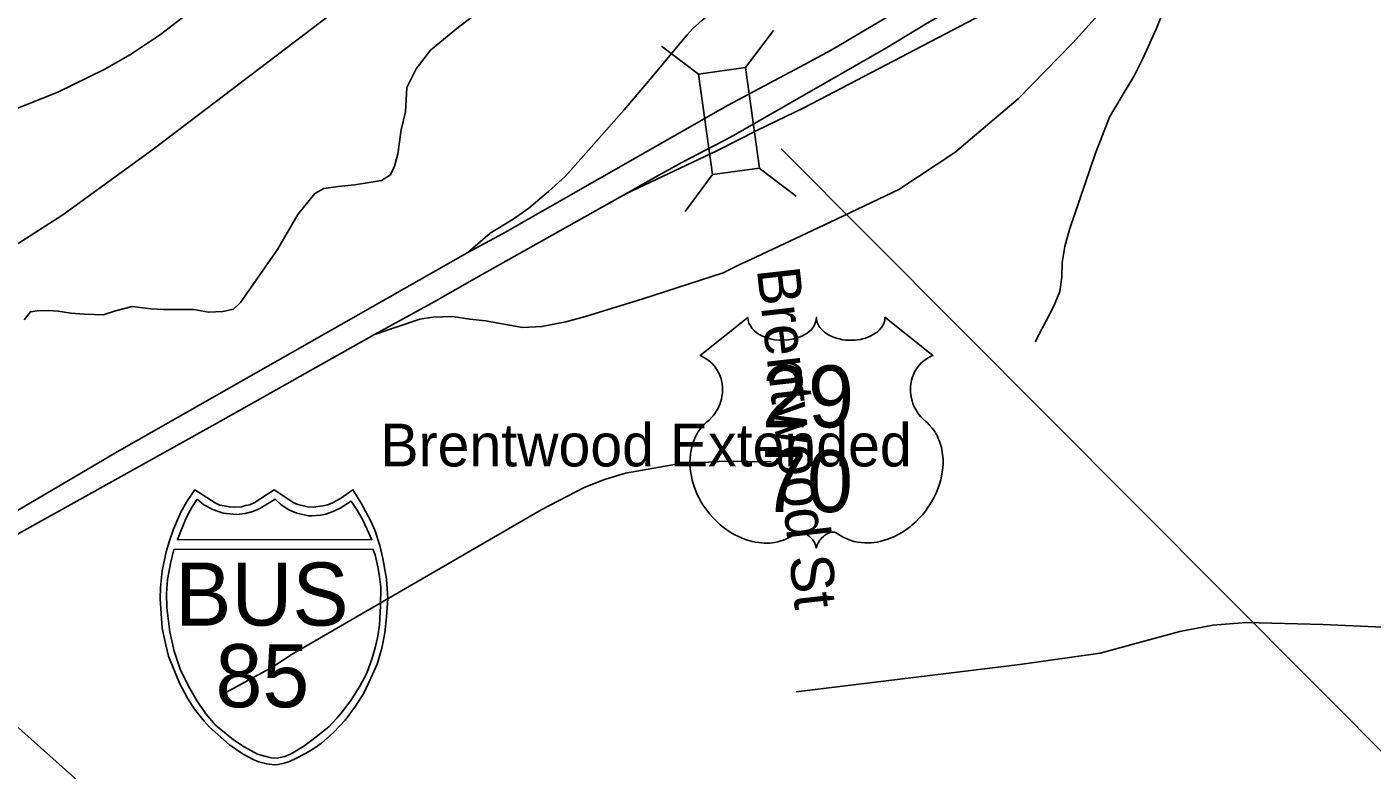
# Model space of a CAD drawing. Extents: x 1662474 to 1856135, y 779280 to 917889.
# Drawn here: x 1708688 to 1711674, y 797474 to 799124 of the extents above; entities that cross this region are included whole.
import ezdxf

# ---------------------------------------------------------------- set-up
doc = ezdxf.new("R2010")
doc.units = 0
for name, color, linetype in [('Exist Hydrographic Creek Single Shore', 7, 'Continuous'), ('Exist Hydrographic Misc Water Feature', 7, 'Continuous'), ('Exist Road Non-System Structure Non-Sys NCDOT Attributed CELL', 7, 'Continuous'), ('Exist Road Non-System Structure Non-Sys NCDOT Number Label', 7, 'Continuous'), ('Exist Road Non-System Type 51', 7, 'Continuous'), ('Exist Road Non-System Type 51 Label', 7, 'Continuous'), ('Exist Road Primary Interstate Divided Center Attributed', 7, 'Continuous'), ('Exist Road Primary Interstate Ramp 1 Lane Attributed', 7, 'Continuous'), ('Exist Road Primary Interstate Shield CELL', 7, 'Continuous'), ('Exist Road Primary Interstate Shield Number Label', 7, 'Continuous'), ('Exist Road Primary Interstate Structure Ovrhead Sign CELL', 7, 'Continuous'), ('Exist Road Primary US Shield CELL', 7, 'Continuous'), ('Exist Road Primary US Shield Number Label', 7, 'Continuous'), ('Exist Utilities Electrical Transmission Line', 7, 'Continuous')]:
    doc.layers.add(name, color=color, linetype=linetype)

msp = doc.modelspace()

# ---------------------------------------------------------------- linework, layer by layer
at = {"layer": 'Exist Hydrographic Creek Single Shore'}
msp.add_lwpolyline([(1708682, 798473.5), (1708695.6, 798491.3), (1708710.9, 798493.7), (1708736.5, 798494.5), (1708757.5, 798492.9), (1708785.6, 798488.2), (1708816.1, 798485.8), (1708857, 798484.2), (1708884.9, 798493.4), (1708921.9, 798502.9), (1708963.1, 798498.2), (1708991.1, 798496.3), (1709058.1, 798496.1), (1709090.9, 798490.3), (1709122.6, 798492.1), (1709146.8, 798497.4), (1709161.8, 798511.8), (1709244.4, 798629.4), (1709289.2, 798707.1), (1709326.9, 798754.1), (1709347, 798764.8), (1709379.1, 798769.6), (1709415.5, 798773.2), (1709475.1, 798782.4), (1709494.9, 798795.2), (1709504.2, 798814.9), (1709511.1, 798842.2), (1709518.8, 798895.2), (1709528.6, 798935.4), (1709531.5, 798988.9), (1709552.2, 799030.9), (1709583.8, 799071.9), (1709645.8, 799123.1), (1709676.1, 799145.9)], dxfattribs=at)
at = {"layer": 'Exist Hydrographic Misc Water Feature'}
msp.add_lwpolyline([(1711334.5, 799513.4), (1711318.1, 799479.5), (1711291.6, 799417.8), (1711275, 799361.9), (1711250.3, 799274.1), (1711225.5, 799196.3), (1711194.8, 799118.6), (1711166.1, 799054.9), (1711145.8, 799015), (1711117.3, 798967.2), (1711090.8, 798923.5), (1711060.1, 798843.8), (1711002.5, 798674.3), (1710992.1, 798636.4), (1710985.8, 798600.5), (1710985.5, 798568.4), (1710981.2, 798536.4), (1710966.9, 798502.5), (1710926.1, 798424.9)], dxfattribs=at)
at = {"layer": 'Exist Road Non-System Structure Non-Sys NCDOT Attributed CELL'}
for p, q in [((1710345.3, 799115.6), (1710283.2, 799033.5)), ((1710096.9, 799081.2), (1710178.9, 799019.1)), ((1710209.7, 798795.9), (1710149.5, 798714.1)), ((1710313.5, 798810.2), (1710395.6, 798748.1))]:
    msp.add_line(p, q, dxfattribs=at)
msp.add_lwpolyline([(1710283.2, 799033.5), (1710314, 798810.3), (1710209.7, 798795.9), (1710178.9, 799019.1)], close=True, dxfattribs=at)
at = {"layer": 'Exist Road Non-System Structure Non-Sys NCDOT Number Label'}
msp.add_line((1710361.9, 798852.7), (1713642, 795560.3), dxfattribs=at)
at = {"layer": 'Exist Road Non-System Type 51'}
for points in [[(1708190.6, 798779.2), (1708290.6, 798816.5), (1708532.9, 798893.7), (1708643.6, 798933.9), (1708756.2, 798979), (1708859.1, 799029.1), (1708917.9, 799062.7), (1708984.6, 799106.8), (1709042.1, 799151.4), (1709086.1, 799189.8)], [(1710339.9, 798158), (1710236.2, 798159.4), (1710130.2, 798153), (1710016.4, 798132.8), (1709970.4, 798118.9), (1709925, 798101.4), (1709830.8, 798052.2), (1709276.4, 797731), (1709234.1, 797703.4), (1709122.6, 797642.2)], [(1710395.4, 797648), (1710891.9, 797708.2), (1711070.4, 797733.4), (1711247.2, 797781.6), (1711320.8, 797795.8), (1711395.2, 797801.9), (1711564.4, 797796.9), (1712753, 797744.4), (1712818.4, 797725.2), (1712880, 797690.2), (1713136.8, 797457.8), (1713219.4, 797377.2)]]:
    msp.add_lwpolyline(points, dxfattribs=at)
at = {"layer": 'Exist Road Primary Interstate Divided Center Attributed'}
for points in [[(1710251, 798879.9), (1710596.4, 799077.3), (1710686, 799131.7), (1710777.2, 799182.9), (1710858.8, 799235.7), (1710940.3, 799290.9), (1711004.5, 799331.5), (1711120.2, 799414), (1711200.4, 799477.7), (1711421.6, 799661.7), (1711598.3, 799843.2), (1711863.3, 800113), (1711996, 800251.2)], [(1710867.1, 799312.1), (1710667.2, 799187.2), (1710473, 799072.3), (1710404.8, 799034.8), (1710243, 798948.9)], [(1710243, 798948.9), (1709743.5, 798664.4), (1709666.9, 798623)], [(1710017.4, 798753.3), (1710084.1, 798790.9), (1710141.6, 798822.4), (1710251, 798879.9)], [(1709459.6, 798440.9), (1709585.1, 798509.9), (1709697.1, 798573.2), (1710017.4, 798753.3)], [(1709666.9, 798623), (1708893.7, 798183.2), (1707990.9, 797652.9), (1707728.8, 797493.2), (1707480.8, 797335.9)], [(1707424.4, 797262.9), (1707641.7, 797402.4), (1708004.6, 797607.9), (1708668.6, 797998.6), (1709099, 798238.3), (1709459.6, 798440.9)]]:
    msp.add_lwpolyline(points, dxfattribs=at)
at = {"layer": 'Exist Road Primary Interstate Ramp 1 Lane Attributed'}
for points in [[(1710017.4, 798753.3), (1710219.4, 798848.7), (1710309.7, 798894.8), (1710414.1, 798944.8), (1710956.1, 799229.1), (1711199.7, 799339.5), (1711404.3, 799446.6), (1711512.9, 799504.8)], [(1710293.3, 798606.6), (1710471.3, 798690.1), (1710623.4, 798763), (1710748.1, 798845.1), (1710888, 798963.7), (1711009.7, 799088.3), (1711094.9, 799182.6), (1711170.9, 799255.5), (1711216.9, 799298.9), (1711253.9, 799331.9), (1711292.9, 799357.9), (1711337.9, 799392.9), (1711387.9, 799423.9), (1711512.9, 799504.8)], [(1710235.6, 799175.8), (1710187, 799138.6), (1710165.7, 799119.7), (1710153.7, 799105.9), (1710141.3, 799091.6), (1710079.7, 799017.6), (1710014, 798939.5), (1709946.2, 798863.4), (1709882.5, 798791.5), (1709845.6, 798758.6), (1709802.4, 798721.6), (1709767.5, 798697), (1709716.2, 798666.2), (1709666.9, 798623)], [(1709459.6, 798440.9), (1709560.1, 798475), (1709588.8, 798479.1), (1709633.5, 798480.8), (1709671, 798475), (1709705.9, 798470.9), (1709788.1, 798456.5), (1709831.2, 798458.6), (1709884.6, 798468.9), (1709927.7, 798481.2), (1710055.1, 798520.2), (1710233.8, 798577.8), (1710274.8, 798598.3), (1710293.3, 798606.6)]]:
    msp.add_lwpolyline(points, dxfattribs=at)
at = {"layer": 'Exist Road Primary Interstate Shield CELL'}
for points in [[(1709236.5, 797485.7), (1709246, 797486.6), (1709258.8, 797489.1), (1709271.1, 797493.1), (1709285.2, 797499.4), (1709306.1, 797510.9), (1709322.8, 797520.7), (1709342.2, 797533.7), (1709368.3, 797557.4), (1709394.3, 797584.9), (1709417.3, 797615.9), (1709435.6, 797644.9), (1709451.7, 797678.1), (1709465.1, 797709), (1709475.8, 797744.3), (1709482.8, 797778.5), (1709486.4, 797814.2), (1709488.8, 797853.8), (1709486.1, 797898.3), (1709478.3, 797943.9), (1709471.1, 797972.3), (1709460, 798006.2), (1709451, 798027.9), (1709430.2, 798066.3), (1709411.5, 798095.9), (1709384.2, 798076.7), (1709366.5, 798067.3), (1709355.6, 798062.4), (1709344.5, 798060.3), (1709324, 798057.8), (1709311.1, 798058.3), (1709299.1, 798061), (1709289, 798063.2), (1709280.8, 798067.3), (1709236.5, 798095.9), (1709192.3, 798067.3), (1709183, 798063), (1709173.5, 798061), (1709164.3, 798058.5), (1709149.2, 798057.8), (1709137.6, 798058.1), (1709125.8, 798060.3), (1709116.4, 798062.2), (1709105.9, 798067.3), (1709060.7, 798095.9), (1709043, 798070.2), (1709028.5, 798044.8), (1709013.2, 798008.9), (1709003.6, 797981), (1708996.8, 797958.2), (1708988.5, 797916.2), (1708984.2, 797879.6), (1708983.4, 797853.8), (1708988.2, 797789.3), (1708995.2, 797754.9), (1709002.4, 797727.1), (1709026.3, 797667.1), (1709044.2, 797633.5), (1709059.6, 797609.3), (1709081.2, 797582.2), (1709092.9, 797569.2), (1709137.7, 797530), (1709167.7, 797509.6), (1709191.6, 797496.7), (1709202.8, 797492.4), (1709220.4, 797487.5)], [(1709066.1, 798075.2), (1709055.1, 798058.2), (1709042.4, 798035.4), (1709032.3, 798011.7), (1709021.9, 797985.6), (1709453.5, 797985.4), (1709443.5, 798007.8), (1709432.7, 798030.4), (1709421.4, 798050.9), (1709407.7, 798070.8), (1709383.5, 798055.6), (1709365.9, 798047.3), (1709351.7, 798042.4), (1709339.7, 798039.7), (1709321.1, 798038.2), (1709312.8, 798038.7), (1709286.9, 798044.6), (1709269.3, 798051.7), (1709252.6, 798062.9), (1709239.1, 798075.6), (1709204.9, 798054.9), (1709189.8, 798048.2), (1709172.3, 798043.8), (1709153.2, 798041.4), (1709123.8, 798044.6), (1709100.7, 798052.5), (1709080.8, 798062.9)], [(1709456.1, 797964.1), (1709460.7, 797951.9), (1709467, 797924.9), (1709470.4, 797904), (1709473.8, 797880.1), (1709472.6, 797838.9), (1709470.6, 797796.3), (1709466.7, 797771.1), (1709461.5, 797748.2), (1709454.3, 797722.7), (1709442.8, 797688.9), (1709426.9, 797660.3), (1709407, 797628.4), (1709385.5, 797600.6), (1709376.2, 797589), (1709358.5, 797570.3), (1709326.3, 797544.5), (1709302.7, 797526.9), (1709274.6, 797510.2), (1709260.3, 797503.9), (1709243.6, 797500.4), (1709229.9, 797501.4), (1709213.3, 797505.8), (1709199.8, 797509.4), (1709170.4, 797525.4), (1709146.5, 797541.3), (1709106.8, 797573.9), (1709085.3, 797599), (1709065.2, 797628.4), (1709047.4, 797658.5), (1709028.3, 797698.2), (1709014.8, 797738.1), (1709005.1, 797781.2), (1708998.5, 797833.8), (1708997.7, 797865.9), (1708999.7, 797896.7), (1709002.6, 797912.9), (1709006.5, 797932.9), (1709014.4, 797963.9)]]:
    msp.add_lwpolyline(points, close=True, dxfattribs=at)
at = {"layer": 'Exist Road Primary Interstate Structure Ovrhead Sign CELL'}
msp.add_line((1708422.8, 797786.9), (1710781.5, 795688.7), dxfattribs=at)
at = {"layer": 'Exist Road Primary US Shield CELL'}
msp.add_lwpolyline([(1710288.5, 798478.7), (1710288.8, 798474.3), (1710289.9, 798469.1), (1710290.7, 798466.4), (1710293.1, 798461.3), (1710297.1, 798455.2), (1710302.8, 798449.2), (1710309.1, 798444), (1710313.4, 798441.2), (1710320.6, 798437.4), (1710328.8, 798433.9), (1710338, 798431.3), (1710347.4, 798429.4), (1710357.6, 798428.2), (1710367.7, 798428.1), (1710378.6, 798428.9), (1710390.7, 798431.2), (1710396.2, 798432.6), (1710402.5, 798434.8), (1710408.2, 798437.2), (1710414.6, 798440.6), (1710419.7, 798443.8), (1710423.6, 798446.7), (1710429.3, 798452.1), (1710433.8, 798457.7), (1710435.7, 798460.8), (1710437.3, 798463.9), (1710439.5, 798470.3), (1710440.2, 798473.1), (1710440.6, 798479), (1710441, 798474), (1710441.5, 798471), (1710442.3, 798467.9), (1710443.5, 798464.7), (1710445.8, 798460.2), (1710448.3, 798456.4), (1710453, 798450.9), (1710456, 798448.1), (1710458.7, 798445.9), (1710465.9, 798440.9), (1710474.4, 798436.7), (1710478.5, 798434.8), (1710482.8, 798433.3), (1710488.2, 798431.7), (1710493.8, 798430.4), (1710499.3, 798429.4), (1710504.9, 798428.6), (1710510.7, 798428.2), (1710515.4, 798428.1), (1710521.2, 798428.1), (1710526.5, 798428.4), (1710532, 798429.1), (1710538, 798430.1), (1710542.8, 798431.1), (1710549.2, 798432.8), (1710555, 798434.9), (1710560.1, 798437.1), (1710566.7, 798440.6), (1710572, 798443.9), (1710575.9, 798447), (1710580.6, 798451.3), (1710585, 798456.4), (1710587.5, 798460.1), (1710589.4, 798463.9), (1710591, 798467.9), (1710592.1, 798472.2), (1710592.6, 798475.9), (1710592.7, 798479.1), (1710699, 798394.4), (1710696.5, 798393.5), (1710690.7, 798390.6), (1710686.1, 798387.9), (1710678.8, 798382.8), (1710675.7, 798380), (1710672.5, 798377), (1710669.6, 798373.9), (1710667.1, 798370.9), (1710664, 798366.6), (1710661.2, 798362.4), (1710658.5, 798357.7), (1710656.6, 798353.6), (1710653.3, 798345), (1710651.7, 798339.6), (1710650.7, 798335.1), (1710649.5, 798325.6), (1710649.2, 798321), (1710649.2, 798316.6), (1710649.4, 798311.9), (1710649.9, 798307.4), (1710650.7, 798302.6), (1710651.4, 798298.5), (1710652.7, 798293.4), (1710654.6, 798287.5), (1710656.9, 798281.8), (1710661.8, 798272.6), (1710668.1, 798263.1), (1710672.5, 798257.9), (1710676.9, 798253.4), (1710683.5, 798247.8), (1710687, 798244.7), (1710691.1, 798240.6), (1710697.7, 798232.9), (1710700.4, 798229.2), (1710703.2, 798225.2), (1710705.7, 798220.9), (1710708.2, 798216.4), (1710710.2, 798212.5), (1710713.9, 798203.4), (1710716.7, 798194.5), (1710717.9, 798189.9), (1710719.9, 798179.4), (1710720.7, 798174.3), (1710721.5, 798164.1), (1710721.5, 798151.8), (1710720.6, 798140.1), (1710718.4, 798126.5), (1710716.5, 798118.3), (1710713.7, 798108.8), (1710711.1, 798100.6), (1710706.2, 798088.5), (1710701.9, 798079.7), (1710696.3, 798069.4), (1710692.5, 798063.2), (1710688, 798056.5), (1710682.4, 798048.9), (1710675.9, 798040.7), (1710668.1, 798032.1), (1710661.7, 798025.8), (1710653.4, 798018.4), (1710648.4, 798014.2), (1710641.3, 798008.8), (1710631.5, 798002.3), (1710621.8, 797996.7), (1710613.6, 797992.5), (1710606.3, 797989.3), (1710596.9, 797985.8), (1710581.2, 797981.4), (1710575.5, 797980.2), (1710568.7, 797979.2), (1710562.4, 797978.6), (1710556.2, 797978.2), (1710547.9, 797978.2), (1710539.7, 797978.9), (1710531.9, 797980), (1710523.8, 797981.7), (1710515.3, 797984.2), (1710507.7, 797987.2), (1710499.9, 797991), (1710486.7, 797999.3), (1710482.9, 798001.3), (1710480.8, 798001.9), (1710475.7, 798002.2), (1710470.9, 798001.1), (1710466, 797999.2), (1710463.1, 797997.6), (1710459.2, 797995.1), (1710456.2, 797992.7), (1710452.5, 797989.2), (1710450, 797986.3), (1710448.1, 797984.1), (1710444.4, 797978.2), (1710443.1, 797975.5), (1710441.7, 797971.9), (1710440.5, 797966.6), (1710438.8, 797973.3), (1710436.9, 797977.7), (1710434.6, 797981.4), (1710432.2, 797984.8), (1710428.5, 797989), (1710425.2, 797992.2), (1710421.2, 797995.5), (1710416.9, 797998.1), (1710413.5, 797999.8), (1710410.4, 798001), (1710406.5, 798002), (1710403.4, 798002.2), (1710400.8, 798002.2), (1710397.3, 798001.3), (1710392.5, 797997.9), (1710387.9, 797994.7), (1710383, 797991.7), (1710377.1, 797988.5), (1710372.7, 797986.5), (1710367.6, 797984.5), (1710361.6, 797982.5), (1710355, 797980.8), (1710348.3, 797979.5), (1710342.4, 797978.5), (1710336.1, 797978), (1710330.4, 797977.8), (1710324.4, 797977.8), (1710318.8, 797978.3), (1710312.4, 797978.9), (1710304.3, 797980), (1710297.7, 797981.6), (1710290.6, 797983.4), (1710283.4, 797985.7), (1710275.7, 797988.7), (1710266, 797992.9), (1710259.3, 797996.3), (1710248.7, 798002.4), (1710236.3, 798011), (1710226.9, 798018.6), (1710220, 798024.8), (1710209.9, 798035.1), (1710204, 798041.8), (1710194.7, 798053.9), (1710188.7, 798062.6), (1710184.9, 798069), (1710179.2, 798079.3), (1710176.1, 798085.8), (1710172.1, 798095.2), (1710168.9, 798103.8), (1710166.3, 798112), (1710164.9, 798117.2), (1710162.9, 798126.3), (1710161.6, 798132.8), (1710160.4, 798141.6), (1710159.8, 798151), (1710159.7, 798159.6), (1710159.9, 798166.7), (1710160.7, 798175.1), (1710162.1, 798184), (1710163.8, 798191.6), (1710165.3, 798197), (1710167.6, 798203.7), (1710170.6, 798211), (1710174.1, 798218.1), (1710177.4, 798223.9), (1710181.7, 798230.2), (1710185.8, 798235.5), (1710191.2, 798241.4), (1710196.9, 798246.8), (1710202.1, 798251), (1710208.2, 798257.1), (1710211.4, 798260.7), (1710215.3, 798265.8), (1710218.3, 798270.5), (1710220.8, 798274.7), (1710224, 798280.9), (1710226, 798285.6), (1710228.4, 798292.7), (1710229.6, 798297.7), (1710230.9, 798304.2), (1710231.7, 798310.3), (1710232, 798317.9), (1710231.8, 798324.2), (1710231, 798331.5), (1710229.6, 798338.6), (1710228, 798344.7), (1710225.3, 798351.8), (1710222.9, 798356.9), (1710218.8, 798363.9), (1710214.3, 798370.3), (1710209.6, 798375.6), (1710204.9, 798380.3), (1710200.4, 798383.8), (1710196.1, 798386.9), (1710190.7, 798390.2), (1710185.5, 798392.8), (1710182.2, 798394.1)], close=True, dxfattribs=at)
at = {"layer": 'Exist Utilities Electrical Transmission Line'}
msp.add_lwpolyline([(1706116.1, 797291.9), (1706424.4, 797745.2), (1706489.9, 797838.4), (1706762.4, 798162.4), (1707304.8, 798216.7), (1707701.4, 798253.3), (1707915.8, 798274.2), (1708098.8, 798347.9), (1708297.8, 798432.8), (1708426.7, 798494.9), (1708587.2, 798591.1), (1708767.5, 798706.2), (1708967.4, 798851.5), (1709557.8, 799300.7), (1709983.8, 799604.5), (1710242.2, 799752.9), (1710630, 799743.7), (1710959.5, 799727.1), (1711475, 799701.9), (1711785.1, 799697.6)], dxfattribs=at)

# ---------------------------------------------------------------- texts
at = {"layer": 'Exist Road Non-System Type 51 Label'}
msp.add_text('Brentwood St', height=95, rotation=276.4239, dxfattribs=at).set_placement((1710308.1, 798585.8))
msp.add_text('Brentwood Extended', height=95, dxfattribs=at).set_placement((1709472.6, 798148))
at = {"layer": 'Exist Road Primary Interstate Shield Number Label'}
for s, p in [('BUS', (1709017.1, 797794.7)), ('85', (1709106.5, 797613.4))]:
    msp.add_text(s, height=140, dxfattribs=at).set_placement(p)
at = {"layer": 'Exist Road Primary US Shield Number Label'}
for s, p in [('29', (1710319.5, 798234.7)), ('70', (1710317.2, 798046.7))]:
    msp.add_text(s, height=137.5, dxfattribs=at).set_placement(p)

doc.saveas('drawing.dxf')
